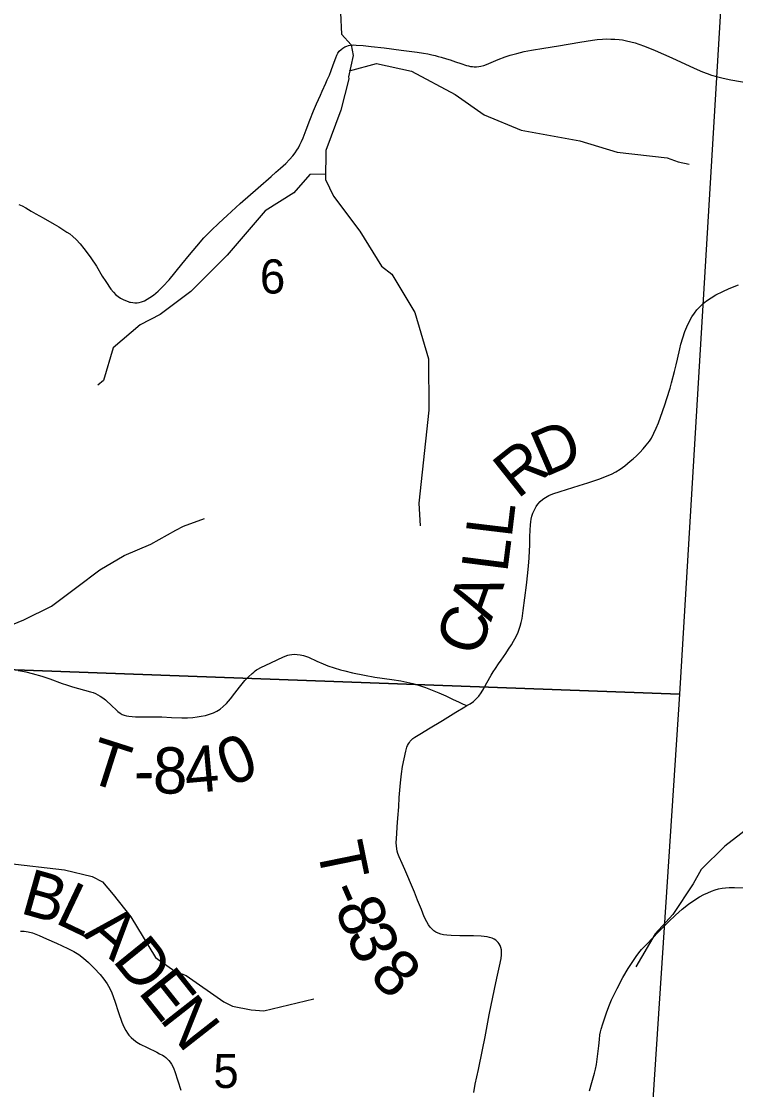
# Model space of a CAD drawing. Extents: x 0 to 34, y 0 to 22.
# Drawn here: x 28.609 to 29.485, y 18.925 to 20.235 of the extents above; entities that cross this region are included whole.
import ezdxf

# ---------------------------------------------------------------- set-up
doc = ezdxf.new("R2010")
doc.units = 0
for name, color, linetype in [('GM_X_County_Road', 7, 'Continuous'), ('GM_X_County_Road_Text', 7, 'Continuous'), ('GM_X_Minor_River', 7, 'Continuous'), ('GM_X_Section', 7, 'Continuous'), ('GM_X_Section_Text', 7, 'Continuous'), ('GM_X_Township_Road', 7, 'Continuous'), ('GM_X_Township_Road_Text', 7, 'Continuous')]:
    doc.layers.add(name, color=color, linetype=linetype)

msp = doc.modelspace()

# ---------------------------------------------------------------- linework, layer by layer
at = {"layer": 'GM_X_County_Road'}
for points in [[(29.3059, 18.9234), (29.3091, 18.9335), (29.3122, 18.9451), (29.3134, 18.9499), (29.3146, 18.9558), (29.3155, 18.9621), (29.3164, 18.9689), (29.3174, 18.9784), (29.3182, 18.9861), (29.3189, 18.9918), (29.3197, 18.9957), (29.3204, 18.999), (29.3224, 19.0056), (29.3248, 19.0127), (29.3273, 19.0201), (29.3306, 19.0287), (29.333, 19.0349), (29.3364, 19.0416), (29.3399, 19.0487), (29.347, 19.0621), (29.3536, 19.0733), (29.3599, 19.0833), (29.3632, 19.0881), (29.3664, 19.0924), (29.37, 19.0966), (29.3766, 19.1036), (29.3901, 19.1178), (29.4028, 19.1306), (29.4114, 19.1386), (29.4198, 19.146), (29.4274, 19.1522), (29.4338, 19.1567), (29.4411, 19.1613), (29.4462, 19.164), (29.451, 19.1662), (29.4556, 19.168), (29.4601, 19.1696), (29.4644, 19.1709), (29.4688, 19.1718), (29.4729, 19.1723), (29.4772, 19.1725), (29.4838, 19.1726), (29.4962, 19.1722)], [(28.6084, 19.1193), (28.6127, 19.1191), (28.6153, 19.1188), (28.6175, 19.1183), (28.6229, 19.1169), (28.6312, 19.1138), (28.6402, 19.1099), (28.6523, 19.1043), (28.6664, 19.0978), (28.6735, 19.0941), (28.6797, 19.0903), (28.6856, 19.0859), (28.6916, 19.0805), (28.6987, 19.0736), (28.706, 19.066), (28.7106, 19.0603), (28.7145, 19.0547), (28.7178, 19.0489), (28.7203, 19.0433), (28.7238, 19.0332), (28.7284, 19.0193), (28.7327, 19.0075), (28.735, 19.0017), (28.7373, 18.9972), (28.7394, 18.9939), (28.7413, 18.9914), (28.744, 18.9887), (28.7473, 18.9858), (28.7509, 18.9832), (28.7552, 18.9806), (28.7635, 18.9763), (28.7753, 18.9706), (28.7788, 18.9689), (28.7822, 18.967), (28.7844, 18.9657), (28.7863, 18.9642), (28.7881, 18.9626), (28.7901, 18.9606), (28.7917, 18.9586), (28.7935, 18.956), (28.7951, 18.953), (28.7963, 18.9503), (28.7975, 18.9472), (28.8047, 18.9241)]]:
    msp.add_lwpolyline(points, dxfattribs=at)
at = {"layer": 'GM_X_Minor_River'}
for points in [[(29.0008, 20.2451), (29.002, 20.2189), (29.0137, 20.206), (29.0164, 20.1927), (29.0104, 20.1664), (29.0108, 20.1641), (29.001, 20.1257), (28.9829, 20.0763), (28.9821, 20.0406), (28.992, 20.0204), (29.0245, 19.9772), (29.051, 19.9343), (29.0635, 19.9248), (29.0919, 19.8777)], [(29.0119, 20.1741), (29.0447, 20.1831), (29.0879, 20.1734), (29.1415, 20.1451), (29.177, 20.1201), (29.2222, 20.1011), (29.294, 20.0882), (29.3401, 20.0742), (29.4011, 20.0673), (29.4149, 20.0623), (29.4281, 20.0596)], [(28.9823, 20.0472), (28.9629, 20.0468), (28.9433, 20.0243), (28.9081, 20.0021), (28.8617, 19.9479), (28.8172, 19.9033), (28.7795, 19.875), (28.7552, 19.8627), (28.722, 19.8344), (28.7101, 19.7941), (28.703, 19.7884)], [(29.0919, 19.8777), (29.1086, 19.8208), (29.1089, 19.7578), (29.0968, 19.6439), (29.0982, 19.6161)], [(28.5593, 19.479), (28.6122, 19.5008), (28.6462, 19.5176), (28.6772, 19.5408), (28.7055, 19.5622), (28.7353, 19.5797), (28.7682, 19.5935), (28.7988, 19.6107), (28.8083, 19.6156), (28.834, 19.6252)], [(28.3582, 19.3248), (28.3667, 19.2999), (28.3896, 19.2735), (28.414, 19.2584), (28.455, 19.2506), (28.5329, 19.229), (28.5915, 19.2024), (28.6622, 19.1944), (28.696, 19.1862), (28.7089, 19.1794), (28.7219, 19.1639), (28.7437, 19.1367), (28.774, 19.0867), (28.7977, 19.0701), (28.8114, 19.0649), (28.8575, 19.0325), (28.8681, 19.0272), (28.8913, 19.0228), (28.9065, 19.0213), (28.9679, 19.0361)], [(29.5113, 19.2535), (29.4721, 19.2234), (29.443, 19.1948), (29.4332, 19.1773), (29.4083, 19.1396), (29.3867, 19.116), (29.3629, 19.0753)]]:
    msp.add_lwpolyline(points, dxfattribs=at)
at = {"layer": 'GM_X_Section'}
for points in [[(28.4213, 20.4653), (29.477, 20.4182), (29.4164, 19.4097), (28.356, 19.4486)], [(28.356, 19.4486), (29.4164, 19.4097), (29.3481, 18.3713), (28.293, 18.4323)]]:
    msp.add_lwpolyline(points, close=True, dxfattribs=at)
at = {"layer": 'GM_X_Township_Road'}
for points in [[(28.7421, 19.8905), (28.7431, 19.8903), (28.7459, 19.8898), (28.7486, 19.8896), (28.7512, 19.8896), (28.7537, 19.8899), (28.7567, 19.8907), (28.7602, 19.8921), (28.7635, 19.8939), (28.7668, 19.896), (28.7712, 19.8991), (28.7769, 19.9039), (28.783, 19.9096), (28.7905, 19.9176), (28.806, 19.9368), (28.8155, 19.9484), (28.8243, 19.959), (28.8331, 19.969), (28.842, 19.9783), (28.8513, 19.9872), (28.8616, 19.9965), (28.8777, 20.0111), (28.8996, 20.0305), (28.9155, 20.0444), (28.9215, 20.0497), (28.9272, 20.0545), (28.9335, 20.0603), (28.9383, 20.0651), (28.9422, 20.0699), (28.9449, 20.0733), (28.9471, 20.0765), (28.949, 20.0797), (28.9509, 20.0833), (28.9527, 20.0873), (28.9547, 20.0919), (28.9585, 20.1017), (28.9629, 20.1134), (28.9676, 20.1248), (28.9713, 20.1334), (28.9761, 20.1442), (28.9784, 20.1492), (28.9828, 20.1588), (28.9845, 20.1628), (28.987, 20.1685), (28.9894, 20.1745), (28.9916, 20.1813), (28.9948, 20.19), (28.9961, 20.1931), (28.9975, 20.1958), (28.9992, 20.1981), (29.0014, 20.2003), (29.0034, 20.2018), (29.0061, 20.2034), (29.0085, 20.2044), (29.0107, 20.2051), (29.0131, 20.2055), (29.0166, 20.2057), (29.02, 20.2056), (29.0285, 20.2049), (29.0384, 20.2039), (29.0542, 20.2021), (29.0752, 20.1992), (29.0949, 20.1967), (29.1023, 20.1957), (29.1076, 20.1947), (29.1125, 20.1937), (29.1167, 20.1927), (29.1206, 20.1917), (29.1241, 20.1908), (29.1305, 20.1888), (29.1352, 20.1873), (29.1417, 20.1851), (29.1481, 20.1828), (29.1552, 20.1805), (29.1576, 20.1799), (29.16, 20.1794), (29.1624, 20.1791), (29.1648, 20.179), (29.1675, 20.179), (29.1704, 20.1793), (29.1728, 20.1797), (29.1764, 20.1806), (29.1799, 20.1818), (29.1941, 20.1878), (29.2028, 20.1911), (29.2086, 20.1931), (29.2168, 20.1954), (29.2258, 20.1976), (29.2348, 20.1993), (29.2501, 20.2019), (29.2682, 20.2048), (29.294, 20.209), (29.3019, 20.2104), (29.3096, 20.2116), (29.3156, 20.2124), (29.3218, 20.2128), (29.3271, 20.213), (29.3324, 20.2129), (29.3373, 20.2127), (29.3423, 20.2124), (29.3465, 20.2118), (29.3514, 20.2109), (29.3568, 20.2097), (29.3619, 20.2082), (29.3664, 20.2067), (29.3736, 20.204), (29.3867, 20.1987), (29.3968, 20.1945), (29.4072, 20.19), (29.4342, 20.1773), (29.4447, 20.1728), (29.4502, 20.1707), (29.4557, 20.1688), (29.4618, 20.1671), (29.4699, 20.165), (29.4792, 20.1631), (29.5031, 20.1589)], [(28.6062, 20.0101), (28.6103, 20.0083), (28.6149, 20.0058), (28.6213, 20.002), (28.6272, 19.9986), (28.6359, 19.9937), (28.6494, 19.9861), (28.6552, 19.9826), (28.6652, 19.9763), (28.6687, 19.9739), (28.6726, 19.9708), (28.6767, 19.967), (28.6813, 19.962), (28.686, 19.9563), (28.6901, 19.9507), (28.6945, 19.9447), (28.7014, 19.9343), (28.7085, 19.9223), (28.7128, 19.9156), (28.719, 19.9064), (28.7222, 19.9026), (28.7253, 19.8995), (28.7281, 19.8972), (28.7309, 19.8953), (28.7341, 19.8935), (28.7371, 19.8922), (28.7402, 19.891), (28.7421, 19.8905)], [(29.164, 18.9214), (29.1659, 18.9317), (29.1698, 18.9494), (29.175, 18.9736), (29.1781, 18.9895), (29.1832, 19.0167), (29.1895, 19.048), (29.1923, 19.0614), (29.1955, 19.076), (29.1976, 19.0857), (29.1982, 19.09), (29.1983, 19.0931), (29.198, 19.0962), (29.1973, 19.0992), (29.1964, 19.1015), (29.1951, 19.1037), (29.1939, 19.1053), (29.1926, 19.1067), (29.1912, 19.1079), (29.1893, 19.1092), (29.1865, 19.1105), (29.1835, 19.1114), (29.1804, 19.112), (29.177, 19.1125), (29.1731, 19.1129), (29.1638, 19.1132), (29.1544, 19.1133), (29.147, 19.1134), (29.1364, 19.1137), (29.1309, 19.1141), (29.1271, 19.1147), (29.1236, 19.1155), (29.1203, 19.1165), (29.1177, 19.1178), (29.1152, 19.1195), (29.1129, 19.1214), (29.1107, 19.1239), (29.1085, 19.1269), (29.1064, 19.1307), (29.1034, 19.1367), (29.0999, 19.1455), (29.0952, 19.157), (29.0913, 19.1668), (29.0867, 19.1783), (29.0833, 19.1863), (29.0797, 19.1948), (29.0763, 19.2021), (29.0727, 19.2102), (29.0711, 19.2144), (29.0703, 19.2171), (29.0697, 19.22), (29.0692, 19.2236), (29.0691, 19.2274), (29.0698, 19.2386), (29.0703, 19.2472), (29.0712, 19.2576), (29.0722, 19.2714), (29.0728, 19.2828), (29.0734, 19.292), (29.0741, 19.3008), (29.0753, 19.3119), (29.0767, 19.3211), (29.0786, 19.3302), (29.0807, 19.3399), (29.0822, 19.3447), (29.083, 19.3467), (29.084, 19.3488), (29.0851, 19.3505), (29.0863, 19.3522), (29.0878, 19.3538), (29.0895, 19.3552), (29.092, 19.3569), (29.0999, 19.362), (29.1085, 19.3671), (29.1258, 19.3776), (29.1421, 19.3875), (29.1533, 19.394), (29.1558, 19.3956), (29.1596, 19.398), (29.1636, 19.4009), (29.1673, 19.4042), (29.1702, 19.4073), (29.1733, 19.4113), (29.1764, 19.4166), (29.1782, 19.4199), (29.1801, 19.4237), (29.1854, 19.4328), (29.1881, 19.437), (29.1908, 19.4412), (29.1946, 19.4469), (29.1978, 19.4514), (29.2006, 19.4555), (29.2034, 19.4597), (29.2069, 19.4648), (29.2102, 19.47), (29.2129, 19.4748), (29.216, 19.4802), (29.2185, 19.4859), (29.2199, 19.4895), (29.2211, 19.4931), (29.2223, 19.4974), (29.2233, 19.5026), (29.2247, 19.5124), (29.2268, 19.5278), (29.2288, 19.5435), (29.2305, 19.5586), (29.2314, 19.5672), (29.2321, 19.5766), (29.2326, 19.5857), (29.2328, 19.5919), (29.233, 19.6025), (29.2332, 19.6106), (29.2336, 19.6174), (29.2339, 19.621), (29.2346, 19.6243), (29.2354, 19.6278), (29.2366, 19.6317), (29.2384, 19.6359), (29.2405, 19.6397), (29.2427, 19.6427), (29.2456, 19.6459), (29.249, 19.6487), (29.252, 19.6509), (29.2561, 19.6532), (29.2612, 19.6553), (29.27, 19.6583), (29.2932, 19.6657), (29.3038, 19.6689), (29.3186, 19.6737), (29.3255, 19.6764), (29.3329, 19.6796), (29.3385, 19.6824), (29.3437, 19.6857), (29.3492, 19.6897), (29.356, 19.6952), (29.3598, 19.6984), (29.3635, 19.7019), (29.3677, 19.7061), (29.3717, 19.7103), (29.3757, 19.715), (29.3795, 19.7199), (29.3819, 19.7236), (29.3851, 19.7296), (29.388, 19.7358), (29.3907, 19.7422), (29.3933, 19.7492), (29.3984, 19.7643), (29.4008, 19.772), (29.4048, 19.785), (29.4068, 19.7915), (29.4104, 19.8052), (29.4124, 19.8136), (29.4139, 19.8203), (29.4167, 19.833), (29.4182, 19.839), (29.4204, 19.8467), (29.423, 19.8544), (29.4253, 19.8601), (29.4283, 19.8663), (29.4316, 19.8723), (29.4347, 19.8769), (29.4378, 19.8808), (29.4416, 19.8849), (29.4456, 19.8888), (29.4495, 19.8919), (29.4552, 19.8957), (29.461, 19.8992), (29.4694, 19.9034), (29.4773, 19.9069), (29.4889, 19.9114)], [(28.6052, 19.4387), (28.6107, 19.438), (28.6149, 19.4371), (28.6226, 19.435), (28.6345, 19.4316), (28.6444, 19.4284), (28.6594, 19.4229), (28.6645, 19.421), (28.6719, 19.4186), (28.6793, 19.4165), (28.6943, 19.4126), (28.6974, 19.4116), (28.7002, 19.4104), (28.7032, 19.409), (28.7061, 19.4072), (28.7092, 19.4051), (28.7124, 19.4026), (28.7207, 19.395), (28.725, 19.3909), (28.7278, 19.3883), (28.7305, 19.3863), (28.7329, 19.3848), (28.7355, 19.3839), (28.7381, 19.3832), (28.7413, 19.3826), (28.7452, 19.3822), (28.7494, 19.382), (28.7601, 19.3818), (28.7717, 19.3819), (28.7814, 19.3817), (28.7933, 19.3811), (28.8063, 19.3807), (28.8132, 19.3808), (28.8198, 19.3812), (28.825, 19.3818), (28.8298, 19.3826), (28.8351, 19.3837), (28.8402, 19.3852), (28.8448, 19.387), (28.8489, 19.389), (28.853, 19.3915), (28.8569, 19.3945), (28.8608, 19.3984), (28.8656, 19.404), (28.871, 19.4109), (28.8768, 19.4182), (28.8835, 19.4263), (28.8877, 19.4309), (28.8922, 19.4352), (28.8942, 19.4368), (28.8961, 19.4382), (28.8978, 19.4395), (28.8992, 19.4403), (28.903, 19.4424), (28.9091, 19.4453), (28.9152, 19.4482), (28.9308, 19.4555), (28.936, 19.4574), (28.9383, 19.458), (28.9408, 19.4584), (28.9439, 19.4586), (28.9476, 19.4585), (28.9512, 19.458), (28.9555, 19.457), (28.9613, 19.4549), (28.9715, 19.4503), (28.9794, 19.4468), (28.9852, 19.4446), (28.9928, 19.4419), (29.0005, 19.4395), (29.0058, 19.4381), (29.0155, 19.4357), (29.0301, 19.4328), (29.0429, 19.4306), (29.0636, 19.4276), (29.0746, 19.4259), (29.0819, 19.4246), (29.0895, 19.4228), (29.0964, 19.4207), (29.1048, 19.4178), (29.1212, 19.4114), (29.1297, 19.4077), (29.1388, 19.4032), (29.1453, 19.4003), (29.1512, 19.3976), (29.1558, 19.3956)]]:
    msp.add_lwpolyline(points, dxfattribs=at)

# ---------------------------------------------------------------- texts
at = {"layer": 'GM_X_County_Road_Text'}
for s, rotation, p in [('B', 344.2757, (28.6064, 19.1416)), ('L', 334.585, (28.649, 19.1299)), ('A', 319.2812, (28.684, 19.1138)), ('D', 308.9574, (28.72, 19.0831)), ('E', 308.4476, (28.7514, 19.0444)), ('N', 308.071, (28.7777, 19.0112))]:
    msp.add_text(s, height=0.0568, rotation=rotation, dxfattribs=at).set_placement(p)
at = {"layer": 'GM_X_Section_Text'}
for s, p in [('6', (28.9018, 19.9009)), ('5', (28.8447, 18.9268))]:
    msp.add_text(s, height=0.0419, rotation=0, dxfattribs=at).set_placement(p)
at = {"layer": 'GM_X_Township_Road_Text'}
for s, rotation, p in [('D', 23.3981, (29.2509, 19.6753)), ('R', 38.4867, (29.2178, 19.6482)), ('L', 83.1536, (29.2105, 19.6003)), ('L', 82.7316, (29.2051, 19.5577)), ('A', 70.3854, (29.1852, 19.4976)), ('C', 70.9646, (29.17, 19.4537)), ('0', 22.7305, (28.8645, 19.2954)), ('T', 342.2776, (28.687, 19.3034)), ('4', 5.1397, (28.8116, 19.2877)), ('8', 359.0556, (28.7703, 19.2881)), ('-', 1.3506, (28.7478, 19.2875)), ('T', 281.5419, (28.9713, 19.2227)), ('-', 293.6691, (28.9838, 19.1686)), ('8', 292.476, (28.993, 19.1475)), ('3', 293.5432, (29.0068, 19.1141)), ('8', 315.7083, (29.0344, 19.0625))]:
    msp.add_text(s, height=0.0568, rotation=rotation, dxfattribs=at).set_placement(p)

doc.saveas('drawing.dxf')
